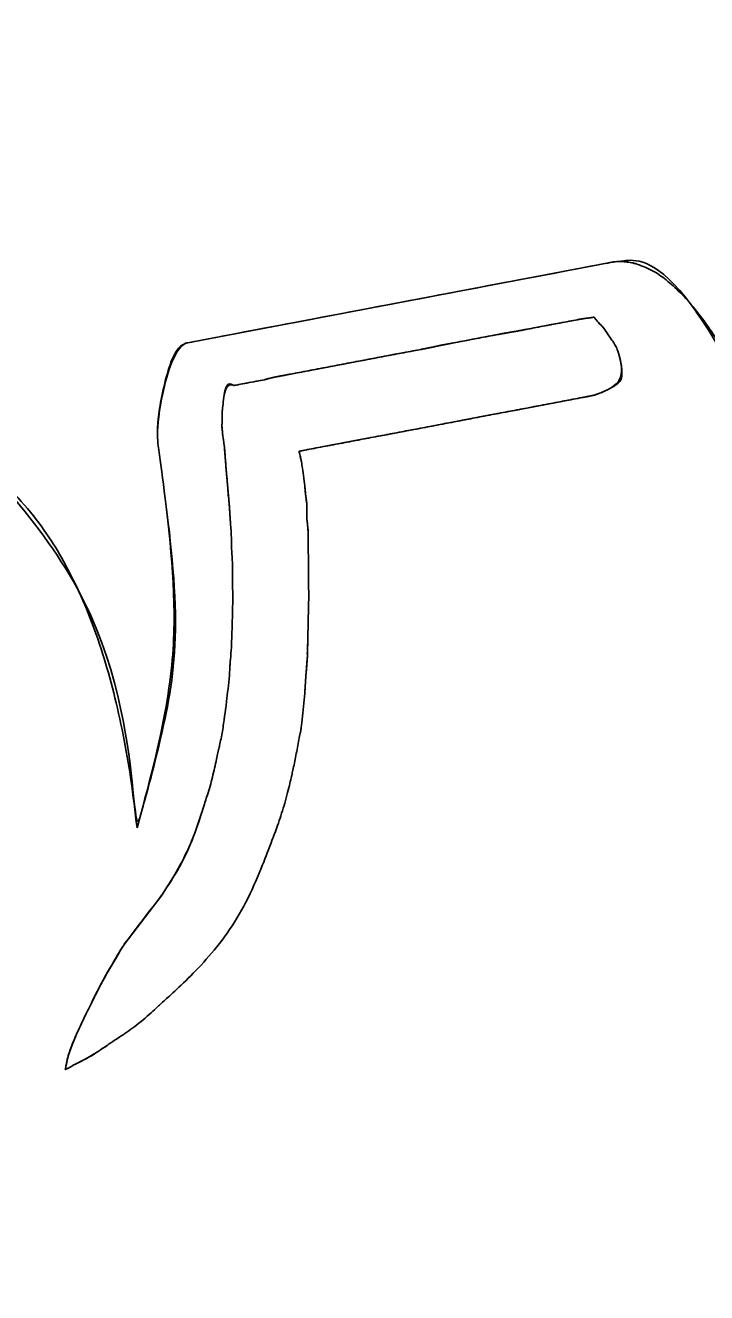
# Model space of a CAD drawing. Extents: x 6541740 to 6566395, y 5525066 to 5530361.
# Drawn here: x 6565594.661 to 6565595.775, y 5527567.964 to 5527570.033 of the extents above; entities that cross this region are included whole.
import ezdxf

# ---------------------------------------------------------------- set-up
doc = ezdxf.new("R2010")
doc.units = 0
doc.layers.add('TOR_PS_P-chodniki i place ładunkowe', color=7, linetype='Continuous')

msp = doc.modelspace()

# ---------------------------------------------------------------- linework, layer by layer
at = {"layer": 'TOR_PS_P-chodniki i place ładunkowe'}
for p, q in [((6565595.6232, 5527569.6471), (6565594.9235, 5527569.5144)), ((6565594.9897, 5527569.3076), (6565594.9938, 5527569.2589)), ((6565594.8848, 5527568.6136), (6565594.8228, 5527568.5327))]:
    msp.add_line(p, q, dxfattribs=at)
for points in [[(6565595.5638, 5527569.5527), (6565595.5212, 5527569.5446), (6565595.4788, 5527569.5366)], [(6565595.4359, 5527569.5289), (6565595.3929, 5527569.5208), (6565595.3512, 5527569.5129)], [(6565595.3082, 5527569.5042), (6565595.2658, 5527569.4962), (6565595.2233, 5527569.4882), (6565595.1809, 5527569.4801), (6565595.1383, 5527569.472), (6565595.0949, 5527569.4638)], [(6565595.0524, 5527569.4547), (6565595.0098, 5527569.4466), (6565595.0025, 5527569.4453)], [(6565595.1087, 5527569.3378), (6565595.1231, 5527569.3406), (6565595.166, 5527569.3487), (6565595.2087, 5527569.3568), (6565595.2512, 5527569.3649), (6565595.2934, 5527569.3728), (6565595.3364, 5527569.381), (6565595.3791, 5527569.3891), (6565595.4213, 5527569.3971), (6565595.4637, 5527569.4051), (6565595.5066, 5527569.4133), (6565595.5491, 5527569.4213), (6565595.5715, 5527569.4256)]]:
    msp.add_lwpolyline(points, dxfattribs=at)
for points, degree in [([(6565593.1907, 5527569.186), (6565593.1907, 5527569.186), (6565592.2538, 5527569.0084), (6565592.2538, 5527569.0084), (6565592.2538, 5527569.0084), (6565592.2538, 5527569.0084), (6565592.1826, 5527568.9798), (6565592.2199, 5527568.8248), (6565592.2199, 5527568.8248), (6565592.2438, 5527568.7377), (6565592.4655, 5527568.4565), (6565592.5247, 5527568.1442), (6565592.5247, 5527568.1442), (6565592.6035, 5527567.7681), (6565592.5673, 5527567.6), (6565592.5477, 5527567.296), (6565592.5477, 5527567.296), (6565592.4461, 5527566.0627), (6565592.9952, 5527565.5826), (6565593.0875, 5527565.5009), (6565593.0875, 5527565.5009), (6565593.6269, 5527564.949), (6565594.5471, 5527565.1697), (6565594.5471, 5527565.1697), (6565594.5471, 5527565.1697), (6565594.5471, 5527565.1697), (6565595.1612, 5527565.2787), (6565595.5768, 5527565.6647), (6565595.5768, 5527565.6647), (6565595.5768, 5527565.6647), (6565595.8566, 5527565.8405), (6565595.9162, 5527566.2894), (6565595.9162, 5527566.2894), (6565595.9434, 5527566.5106), (6565596.0632, 5527566.7253), (6565596.0224, 5527566.9402), (6565596.0224, 5527566.9402), (6565596.0224, 5527566.9402), (6565595.9738, 5527567.4383), (6565595.394, 5527567.3138), (6565595.394, 5527567.3138), (6565595.394, 5527567.3138), (6565594.9572, 5527567.1994), (6565594.6005, 5527566.74), (6565594.6005, 5527566.74), (6565594.6005, 5527566.74), (6565594.5466, 5527566.7066), (6565594.423, 5527566.43), (6565594.423, 5527566.43), (6565594.1392, 5527565.9917), (6565593.7083, 5527566.3718), (6565593.8728, 5527566.7553), (6565593.8728, 5527566.7553), (6565594.0244, 5527567.2454), (6565594.4034, 5527567.4177), (6565594.5964, 5527567.5307), (6565594.5964, 5527567.5307), (6565594.9957, 5527567.7222), (6565595.3106, 5527567.7123), (6565595.3106, 5527567.7123), (6565595.3106, 5527567.7123), (6565595.3106, 5527567.7123), (6565596.5787, 5527567.9916), (6565596.7959, 5527566.9641), (6565596.7959, 5527566.9641), (6565596.9645, 5527566.0744), (6565596.0054, 5527565.0928), (6565595.0524, 5527564.8814), (6565595.0524, 5527564.8814), (6565594.6258, 5527564.8006), (6565594.1745, 5527564.7995), (6565593.8372, 5527564.9277), (6565593.8372, 5527564.9277), (6565593.5818, 5527565.0254), (6565593.4935, 5527564.8474), (6565593.7051, 5527564.7021), (6565593.7051, 5527564.7021), (6565593.7051, 5527564.7021), (6565594.3023, 5527564.3246), (6565595.4825, 5527564.5483), (6565595.4825, 5527564.5483), (6565596.5681, 5527564.7459), (6565598.0083, 5527565.8108), (6565597.8228, 5527567.5121), (6565597.8228, 5527567.5121), (6565597.8228, 5527567.5121), (6565597.7862, 5527567.79), (6565597.5976, 5527568.3381), (6565597.5976, 5527568.3381), (6565597.4238, 5527568.8126), (6565597.3494, 5527569.0434), (6565597.4817, 5527569.6759), (6565597.4817, 5527569.6759), (6565597.4953, 5527569.8099), (6565597.496, 5527570.002), (6565597.3632, 5527569.9769), (6565597.3632, 5527569.9769), (6565597.3632, 5527569.9769), (6565596.3978, 5527569.7939), (6565596.3978, 5527569.7939), (6565596.3978, 5527569.7939), (6565596.3612, 5527569.787), (6565596.3515, 5527569.6773), (6565596.3515, 5527569.6773), (6565596.3515, 5527569.6773), (6565596.3515, 5527569.6773), (6565596.3608, 5527569.1412), (6565595.9692, 5527568.8292), (6565595.9692, 5527568.8292), (6565595.9335, 5527569.2598), (6565595.7207, 5527569.6579), (6565595.6232, 5527569.6471), (6565595.6232, 5527569.6471), (6565595.6232, 5527569.6471), (6565594.9235, 5527569.5144), (6565594.9235, 5527569.5144), (6565594.9235, 5527569.5144), (6565594.9014, 5527569.5026), (6565594.8763, 5527569.3977), (6565594.8779, 5527569.3515), (6565594.8779, 5527569.3515), (6565594.9165, 5527569.0671), (6565594.8937, 5527568.9013), (6565594.8439, 5527568.7229), (6565594.8439, 5527568.7229), (6565594.8036, 5527569.0994), (6565594.4882, 5527569.4319), (6565594.4438, 5527569.4235), (6565594.4438, 5527569.4235), (6565594.4438, 5527569.4235), (6565593.8169, 5527569.3047), (6565593.8169, 5527569.3047), (6565593.8169, 5527569.3047), (6565593.7651, 5527569.2949), (6565593.7568, 5527569.139), (6565593.7568, 5527569.139), (6565593.7568, 5527569.139), (6565593.7568, 5527569.139), (6565593.8143, 5527568.8353), (6565593.6363, 5527568.4483), (6565593.6363, 5527568.4483), (6565593.6273, 5527568.6924), (6565593.3158, 5527569.2097), (6565593.1907, 5527569.186), (6565593.1907, 5527569.186), (6565593.1907, 5527569.186), (6565593.1907, 5527569.186), (6565593.1907, 5527569.186)], 3), ([(6565595.9692, 5527568.8292), (6565595.9335, 5527569.2598), (6565595.7207, 5527569.6579), (6565595.6232, 5527569.6471)], 2), ([(6565595.6329, 5527569.4904), (6565595.6386, 5527569.4676), (6565595.6321, 5527569.4447), (6565595.5931, 5527569.43), (6565595.5931, 5527569.43), (6565595.5856, 5527569.4282), (6565595.5792, 5527569.427), (6565595.5715, 5527569.4256), (6565595.5715, 5527569.4256), (6565595.5715, 5527569.4256), (6565595.5491, 5527569.4213), (6565595.5491, 5527569.4213), (6565595.5491, 5527569.4213), (6565595.5491, 5527569.4213), (6565595.5066, 5527569.4133), (6565595.5066, 5527569.4133), (6565595.5066, 5527569.4133), (6565595.5066, 5527569.4133), (6565595.4637, 5527569.4051), (6565595.4637, 5527569.4051), (6565595.4637, 5527569.4051), (6565595.4637, 5527569.4051), (6565595.4213, 5527569.3971), (6565595.4213, 5527569.3971), (6565595.4213, 5527569.3971), (6565595.4213, 5527569.3971), (6565595.3791, 5527569.3891), (6565595.3791, 5527569.3891), (6565595.3791, 5527569.3891), (6565595.3791, 5527569.3891), (6565595.3364, 5527569.381), (6565595.3364, 5527569.381), (6565595.3364, 5527569.381), (6565595.3364, 5527569.381), (6565595.2934, 5527569.3728), (6565595.2934, 5527569.3728), (6565595.2934, 5527569.3728), (6565595.2934, 5527569.3728), (6565595.2512, 5527569.3649), (6565595.2512, 5527569.3649), (6565595.2512, 5527569.3649), (6565595.2512, 5527569.3649), (6565595.2087, 5527569.3568), (6565595.2087, 5527569.3568), (6565595.2087, 5527569.3568), (6565595.2087, 5527569.3568), (6565595.166, 5527569.3487), (6565595.166, 5527569.3487), (6565595.166, 5527569.3487), (6565595.166, 5527569.3487), (6565595.1231, 5527569.3406), (6565595.1231, 5527569.3406), (6565595.1231, 5527569.3406), (6565595.1231, 5527569.3406), (6565595.1087, 5527569.3378), (6565595.1087, 5527569.3378), (6565595.1087, 5527569.3378), (6565595.1087, 5527569.3378), (6565595.1096, 5527569.3331), (6565595.1121, 5527569.3237), (6565595.1121, 5527569.3237), (6565595.1139, 5527569.3138), (6565595.116, 5527569.2991), (6565595.1183, 5527569.2788), (6565595.1183, 5527569.2788), (6565595.1196, 5527569.2647), (6565595.122, 5527569.2492), (6565595.1213, 5527569.2284), (6565595.1213, 5527569.2284), (6565595.1233, 5527569.2133), (6565595.124, 5527569.1969), (6565595.1238, 5527569.1769), (6565595.1238, 5527569.1769), (6565595.1241, 5527569.1601), (6565595.1245, 5527569.1416), (6565595.1241, 5527569.1227), (6565595.1241, 5527569.1227), (6565595.1248, 5527569.105), (6565595.1242, 5527569.0865), (6565595.1238, 5527569.0661), (6565595.1238, 5527569.0661), (6565595.1234, 5527569.0484), (6565595.1231, 5527569.0302), (6565595.1224, 5527569.0095), (6565595.1224, 5527569.0095), (6565595.122, 5527569.0081), (6565595.1224, 5527569.0064), (6565595.1227, 5527569.005), (6565595.1227, 5527569.005), (6565595.1211, 5527568.986), (6565595.1197, 5527568.9672), (6565595.1185, 5527568.9496), (6565595.1185, 5527568.9496), (6565595.1169, 5527568.926), (6565595.1143, 5527568.9051), (6565595.1118, 5527568.8838), (6565595.1118, 5527568.8838), (6565595.1066, 5527568.857), (6565595.1019, 5527568.8314), (6565595.0964, 5527568.807), (6565595.0964, 5527568.807), (6565595.0882, 5527568.7714), (6565595.0778, 5527568.7385), (6565595.0663, 5527568.7069), (6565595.0663, 5527568.7069), (6565595.0185, 5527568.5821), (6565594.948, 5527568.4944), (6565594.881, 5527568.434), (6565594.881, 5527568.434), (6565594.8537, 5527568.4085), (6565594.827, 5527568.3887), (6565594.8026, 5527568.3729), (6565594.8026, 5527568.3729), (6565594.7788, 5527568.3566), (6565594.7576, 5527568.3438), (6565594.7393, 5527568.3353), (6565594.7393, 5527568.3353), (6565594.736, 5527568.3328), (6565594.7305, 5527568.33), (6565594.7267, 5527568.3284), (6565594.7267, 5527568.3284), (6565594.7308, 5527568.3528), (6565594.7469, 5527568.3911), (6565594.7644, 5527568.4266), (6565594.7644, 5527568.4266), (6565594.7913, 5527568.4811), (6565594.8228, 5527568.5327), (6565594.8228, 5527568.5327), (6565594.8228, 5527568.5327), (6565594.8228, 5527568.5327), (6565594.8848, 5527568.6136), (6565594.8848, 5527568.6136), (6565594.8848, 5527568.6136), (6565594.9143, 5527568.6585), (6565594.9376, 5527568.709), (6565594.9541, 5527568.7622), (6565594.9541, 5527568.7622), (6565594.9637, 5527568.7906), (6565594.9707, 5527568.8207), (6565594.9772, 5527568.8503), (6565594.9772, 5527568.8503), (6565594.9827, 5527568.8745), (6565594.9864, 5527568.8991), (6565594.9896, 5527568.9234), (6565594.9896, 5527568.9234), (6565594.992, 5527568.9445), (6565594.9947, 5527568.9663), (6565594.9958, 5527568.9882), (6565594.9958, 5527568.9882), (6565594.9976, 5527569.0077), (6565594.9986, 5527569.0278), (6565594.9992, 5527569.0475), (6565594.9992, 5527569.0475), (6565594.9998, 5527569.066), (6565595.0003, 5527569.084), (6565595.0004, 5527569.1034), (6565595.0004, 5527569.1034), (6565594.9999, 5527569.1215), (6565594.9999, 5527569.1395), (6565594.9998, 5527569.1569), (6565594.9998, 5527569.1569), (6565594.9986, 5527569.1741), (6565594.9983, 5527569.1925), (6565594.9978, 5527569.209), (6565594.9978, 5527569.209), (6565594.996, 5527569.2259), (6565594.9955, 5527569.2423), (6565594.9938, 5527569.2589), (6565594.9938, 5527569.2589), (6565594.9938, 5527569.2589), (6565594.9897, 5527569.3076), (6565594.9897, 5527569.3076), (6565594.9897, 5527569.3076), (6565594.9884, 5527569.3237), (6565594.9872, 5527569.3404), (6565594.9853, 5527569.3558), (6565594.9853, 5527569.3558), (6565594.9838, 5527569.3637), (6565594.9836, 5527569.3708), (6565594.9827, 5527569.3779), (6565594.9827, 5527569.3779), (6565594.983, 5527569.3896), (6565594.9829, 5527569.4002), (6565594.9837, 5527569.4082), (6565594.9837, 5527569.4082), (6565594.9883, 5527569.452), (6565595.0025, 5527569.4453), (6565595.0025, 5527569.4453), (6565595.0025, 5527569.4453), (6565595.0025, 5527569.4453), (6565595.0098, 5527569.4466), (6565595.0098, 5527569.4466), (6565595.0098, 5527569.4466), (6565595.0098, 5527569.4466), (6565595.0524, 5527569.4547), (6565595.0524, 5527569.4547), (6565595.0524, 5527569.4547), (6565595.0645, 5527569.4581), (6565595.079, 5527569.4608), (6565595.0949, 5527569.4638), (6565595.0949, 5527569.4638), (6565595.0949, 5527569.4638), (6565595.1383, 5527569.472), (6565595.1383, 5527569.472), (6565595.1383, 5527569.472), (6565595.1383, 5527569.472), (6565595.1809, 5527569.4801), (6565595.1809, 5527569.4801), (6565595.1809, 5527569.4801), (6565595.1809, 5527569.4801), (6565595.2233, 5527569.4882), (6565595.2233, 5527569.4882), (6565595.2233, 5527569.4882), (6565595.2233, 5527569.4882), (6565595.2658, 5527569.4962), (6565595.2658, 5527569.4962), (6565595.2658, 5527569.4962), (6565595.2658, 5527569.4962), (6565595.3082, 5527569.5042), (6565595.3082, 5527569.5042), (6565595.3082, 5527569.5042), (6565595.3229, 5527569.507), (6565595.3371, 5527569.5102), (6565595.3512, 5527569.5129), (6565595.3512, 5527569.5129), (6565595.3512, 5527569.5129), (6565595.3929, 5527569.5208), (6565595.3929, 5527569.5208), (6565595.3929, 5527569.5208), (6565595.3929, 5527569.5208), (6565595.4359, 5527569.5289), (6565595.4359, 5527569.5289), (6565595.4359, 5527569.5289), (6565595.4512, 5527569.5318), (6565595.4653, 5527569.534), (6565595.4788, 5527569.5366), (6565595.4788, 5527569.5366), (6565595.4788, 5527569.5366), (6565595.5212, 5527569.5446), (6565595.5212, 5527569.5446), (6565595.5212, 5527569.5446), (6565595.5212, 5527569.5446), (6565595.5638, 5527569.5527), (6565595.5638, 5527569.5527), (6565595.5638, 5527569.5527), (6565595.5746, 5527569.5547), (6565595.5846, 5527569.5556), (6565595.5907, 5527569.5568), (6565595.5907, 5527569.5568), (6565595.5907, 5527569.5568), (6565595.5937, 5527569.5535), (6565595.5979, 5527569.5482), (6565595.5979, 5527569.5482), (6565595.6039, 5527569.5425), (6565595.6108, 5527569.5333), (6565595.6178, 5527569.5223), (6565595.6178, 5527569.5223), (6565595.6247, 5527569.5131), (6565595.6303, 5527569.502), (6565595.6329, 5527569.4904)], 3), ([(6565595.5907, 5527569.5568), (6565595.5846, 5527569.5556), (6565595.5746, 5527569.5547), (6565595.5638, 5527569.5527)], 2), ([(6565595.5979, 5527569.5482), (6565595.5937, 5527569.5535), (6565595.5907, 5527569.5568), (6565595.5907, 5527569.5568)], 2), ([(6565595.4788, 5527569.5366), (6565595.4653, 5527569.534), (6565595.4512, 5527569.5318), (6565595.4359, 5527569.5289)], 2), ([(6565595.6329, 5527569.4904), (6565595.6303, 5527569.502), (6565595.6247, 5527569.5131), (6565595.6178, 5527569.5223), (6565595.6178, 5527569.5223), (6565595.6108, 5527569.5333), (6565595.6039, 5527569.5425), (6565595.5979, 5527569.5482)], 3), ([(6565594.9235, 5527569.5144), (6565594.9014, 5527569.5026), (6565594.8763, 5527569.3977), (6565594.8779, 5527569.3515), (6565594.8779, 5527569.3515), (6565594.9165, 5527569.0671), (6565594.8937, 5527568.9013), (6565594.8439, 5527568.7229)], 3), ([(6565595.3512, 5527569.5129), (6565595.3371, 5527569.5102), (6565595.3229, 5527569.507), (6565595.3082, 5527569.5042)], 2), ([(6565595.5931, 5527569.43), (6565595.6321, 5527569.4447), (6565595.6386, 5527569.4676), (6565595.6329, 5527569.4904)], 2), ([(6565595.0025, 5527569.4453), (6565595.0025, 5527569.4453), (6565594.9883, 5527569.452), (6565594.9837, 5527569.4082), (6565594.9837, 5527569.4082), (6565594.9829, 5527569.4002), (6565594.983, 5527569.3896), (6565594.9827, 5527569.3779)], 3), ([(6565595.0949, 5527569.4638), (6565595.079, 5527569.4608), (6565595.0645, 5527569.4581), (6565595.0524, 5527569.4547)], 2), ([(6565595.5715, 5527569.4256), (6565595.5792, 5527569.427), (6565595.5856, 5527569.4282), (6565595.5931, 5527569.43)], 2), ([(6565594.8439, 5527568.7229), (6565594.8036, 5527569.0994), (6565594.4882, 5527569.4319), (6565594.4438, 5527569.4235)], 2), ([(6565594.9827, 5527569.3779), (6565594.9836, 5527569.3708), (6565594.9838, 5527569.3637), (6565594.9853, 5527569.3558), (6565594.9853, 5527569.3558), (6565594.9872, 5527569.3404), (6565594.9884, 5527569.3237), (6565594.9897, 5527569.3076)], 3), ([(6565595.1213, 5527569.2284), (6565595.122, 5527569.2492), (6565595.1196, 5527569.2647), (6565595.1183, 5527569.2788), (6565595.1183, 5527569.2788), (6565595.116, 5527569.2991), (6565595.1139, 5527569.3138), (6565595.1121, 5527569.3237), (6565595.1121, 5527569.3237), (6565595.1096, 5527569.3331), (6565595.1087, 5527569.3378), (6565595.1087, 5527569.3378)], 3), ([(6565594.9938, 5527569.2589), (6565594.9955, 5527569.2423), (6565594.996, 5527569.2259), (6565594.9978, 5527569.209), (6565594.9978, 5527569.209), (6565594.9983, 5527569.1925), (6565594.9986, 5527569.1741), (6565594.9998, 5527569.1569), (6565594.9998, 5527569.1569), (6565594.9999, 5527569.1395), (6565594.9999, 5527569.1215), (6565595.0004, 5527569.1034), (6565595.0004, 5527569.1034), (6565595.0003, 5527569.084), (6565594.9998, 5527569.066), (6565594.9992, 5527569.0475), (6565594.9992, 5527569.0475), (6565594.9986, 5527569.0278), (6565594.9976, 5527569.0077), (6565594.9958, 5527568.9882), (6565594.9958, 5527568.9882), (6565594.9947, 5527568.9663), (6565594.992, 5527568.9445), (6565594.9896, 5527568.9234), (6565594.9896, 5527568.9234), (6565594.9864, 5527568.8991), (6565594.9827, 5527568.8745), (6565594.9772, 5527568.8503), (6565594.9772, 5527568.8503), (6565594.9707, 5527568.8207), (6565594.9637, 5527568.7906), (6565594.9541, 5527568.7622), (6565594.9541, 5527568.7622), (6565594.9376, 5527568.709), (6565594.9143, 5527568.6585), (6565594.8848, 5527568.6136)], 3), ([(6565595.1224, 5527569.0095), (6565595.1231, 5527569.0302), (6565595.1234, 5527569.0484), (6565595.1238, 5527569.0661), (6565595.1238, 5527569.0661), (6565595.1242, 5527569.0865), (6565595.1248, 5527569.105), (6565595.1241, 5527569.1227), (6565595.1241, 5527569.1227), (6565595.1245, 5527569.1416), (6565595.1241, 5527569.1601), (6565595.1238, 5527569.1769), (6565595.1238, 5527569.1769), (6565595.124, 5527569.1969), (6565595.1233, 5527569.2133), (6565595.1213, 5527569.2284)], 3), ([(6565594.7393, 5527568.3353), (6565594.7576, 5527568.3438), (6565594.7788, 5527568.3566), (6565594.8026, 5527568.3729), (6565594.8026, 5527568.3729), (6565594.827, 5527568.3887), (6565594.8537, 5527568.4085), (6565594.881, 5527568.434), (6565594.881, 5527568.434), (6565594.948, 5527568.4944), (6565595.0185, 5527568.5821), (6565595.0663, 5527568.7069), (6565595.0663, 5527568.7069), (6565595.0778, 5527568.7385), (6565595.0882, 5527568.7714), (6565595.0964, 5527568.807), (6565595.0964, 5527568.807), (6565595.1019, 5527568.8314), (6565595.1066, 5527568.857), (6565595.1118, 5527568.8838), (6565595.1118, 5527568.8838), (6565595.1143, 5527568.9051), (6565595.1169, 5527568.926), (6565595.1185, 5527568.9496), (6565595.1185, 5527568.9496), (6565595.1197, 5527568.9672), (6565595.1211, 5527568.986), (6565595.1227, 5527569.005)], 3), ([(6565595.1227, 5527569.005), (6565595.1224, 5527569.0064), (6565595.122, 5527569.0081), (6565595.1224, 5527569.0095)], 2), ([(6565594.8228, 5527568.5327), (6565594.8228, 5527568.5327), (6565594.7913, 5527568.4811), (6565594.7644, 5527568.4266), (6565594.7644, 5527568.4266), (6565594.7469, 5527568.3911), (6565594.7308, 5527568.3528), (6565594.7267, 5527568.3284)], 3), ([(6565594.7267, 5527568.3284), (6565594.7305, 5527568.33), (6565594.736, 5527568.3328), (6565594.7393, 5527568.3353)], 2)]:
    msp.add_open_spline(points, degree=degree, dxfattribs=at)

# ---------------------------------------------------------------- texts
msp.add_text('Infrastruktura', height=1.040863, rotation=190.7332, dxfattribs=at).set_placement((6565597.1496, 5527571.9522))

doc.saveas('drawing.dxf')
